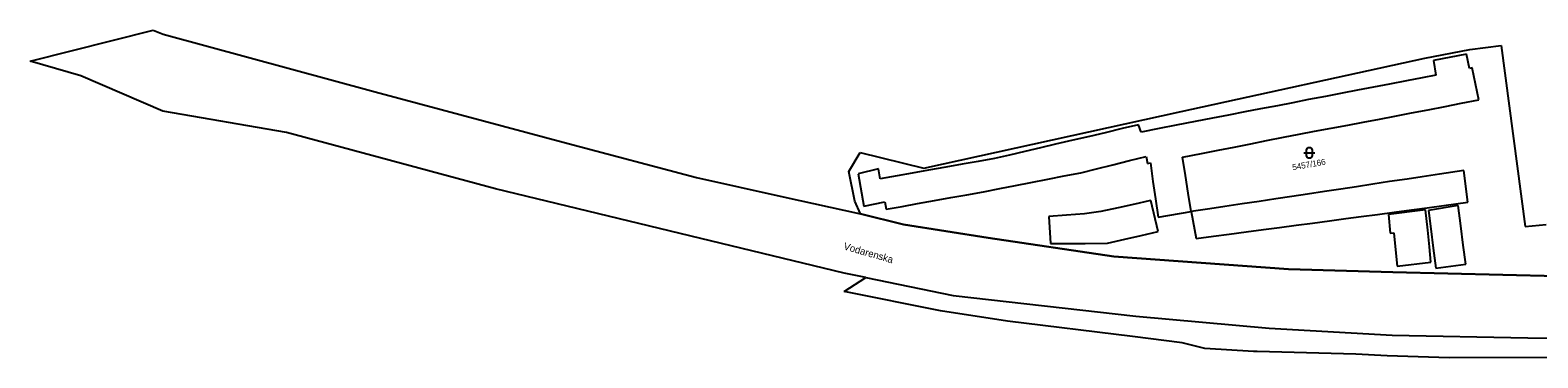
# Model space of a CAD drawing. Extents: x -263587 to -261993, y -1238795 to -1236748.
# Drawn here: x -263419.3 to -263144.9, y -1237211.7 to -1237152.2 of the extents above; entities that cross this region are included whole.
import ezdxf

# ---------------------------------------------------------------- set-up
doc = ezdxf.new("R2010")
doc.units = 0
doc.layers.add('Vrstva 1', color=7, linetype='Continuous')

msp = doc.modelspace()

# ---------------------------------------------------------------- linework, layer by layer
at = {"layer": 'Vrstva 1'}
for p, q in [((-263419.3, -1237157.82), (-263396.9, -1237152.22)), ((-263396.9, -1237152.22), (-263395.11, -1237152.94)), ((-263395.11, -1237152.94), (-263356.52, -1237163.41)), ((-263209.81, -1237167.01), (-263165.46, -1237157.29)), ((-263165.46, -1237157.29), (-263157.3, -1237155.7)), ((-263157.88, -1237156.57), (-263163.93, -1237157.72)), ((-263157.36, -1237159.18), (-263157.88, -1237156.57)), ((-263157.3, -1237155.7), (-263151.62, -1237154.97)), ((-263151.62, -1237154.97), (-263147.21, -1237187.88)), ((-263410.1, -1237160.53), (-263419.3, -1237157.82)), ((-263163.93, -1237157.72), (-263163.46, -1237160.36)), ((-263156.88, -1237159.08), (-263157.36, -1237159.18)), ((-263155.66, -1237164.86), (-263156.88, -1237159.08)), ((-263395.18, -1237166.93), (-263410.1, -1237160.53)), ((-263174.84, -1237162.55), (-263177.76, -1237163.12)), ((-263171.91, -1237161.99), (-263174.84, -1237162.55)), ((-263168.84, -1237161.39), (-263171.91, -1237161.99)), ((-263165.99, -1237160.85), (-263168.84, -1237161.39)), ((-263163.46, -1237160.36), (-263165.99, -1237160.85)), ((-263356.52, -1237163.41), (-263321.37, -1237172.78)), ((-263189.51, -1237165.39), (-263192.3, -1237165.93)), ((-263186.64, -1237164.83), (-263189.51, -1237165.39)), ((-263183.54, -1237164.24), (-263186.64, -1237164.83)), ((-263180.54, -1237163.66), (-263183.54, -1237164.24)), ((-263177.76, -1237163.12), (-263180.54, -1237163.66)), ((-263161.8, -1237166.1), (-263158.89, -1237165.5)), ((-263158.89, -1237165.5), (-263155.66, -1237164.86)), ((-263372.65, -1237170.79), (-263395.18, -1237166.93)), ((-263256.65, -1237177.27), (-263209.81, -1237167.01)), ((-263204.13, -1237168.21), (-263207.3, -1237168.83)), ((-263201.2, -1237167.65), (-263204.13, -1237168.21)), ((-263198.22, -1237167.07), (-263201.2, -1237167.65)), ((-263195.37, -1237166.52), (-263198.22, -1237167.07)), ((-263192.3, -1237165.93), (-263195.37, -1237166.52)), ((-263176.69, -1237168.91), (-263173.73, -1237168.35)), ((-263173.73, -1237168.35), (-263170.95, -1237167.83)), ((-263170.95, -1237167.83), (-263167.9, -1237167.25)), ((-263167.9, -1237167.25), (-263164.89, -1237166.68)), ((-263164.89, -1237166.68), (-263161.8, -1237166.1)), ((-263334.63, -1237181.03), (-263372.65, -1237170.79)), ((-263223.69, -1237170.83), (-263226.52, -1237171.5)), ((-263220.57, -1237170.1), (-263223.69, -1237170.83)), ((-263217.57, -1237169.4), (-263220.57, -1237170.1)), ((-263217.14, -1237170.73), (-263217.57, -1237169.4)), ((-263213.82, -1237170.08), (-263217.14, -1237170.73)), ((-263210.75, -1237169.49), (-263213.82, -1237170.08)), ((-263207.3, -1237168.83), (-263210.75, -1237169.49)), ((-263191.19, -1237171.65), (-263188.37, -1237171.12)), ((-263188.37, -1237171.12), (-263185.54, -1237170.58)), ((-263185.54, -1237170.58), (-263182.53, -1237170.01)), ((-263182.53, -1237170.01), (-263179.52, -1237169.45)), ((-263179.52, -1237169.45), (-263176.69, -1237168.91)), ((-263321.37, -1237172.78), (-263298.02, -1237178.99)), ((-263235.42, -1237173.58), (-263238.3, -1237174.25)), ((-263232.68, -1237172.94), (-263235.42, -1237173.58)), ((-263229.54, -1237172.2), (-263232.68, -1237172.94)), ((-263226.52, -1237171.5), (-263229.54, -1237172.2)), ((-263203.1, -1237174.01), (-263200.19, -1237173.44)), ((-263200.19, -1237173.44), (-263197.17, -1237172.84)), ((-263197.17, -1237172.84), (-263194.28, -1237172.26)), ((-263194.28, -1237172.26), (-263191.19, -1237171.65)), ((-263270.33, -1237177.87), (-263268.27, -1237174.44)), ((-263268.27, -1237174.44), (-263256.65, -1237177.27)), ((-263249.69, -1237176.58), (-263252.67, -1237177.1)), ((-263246.8, -1237176.07), (-263249.69, -1237176.58)), ((-263243.81, -1237175.54), (-263246.8, -1237176.07)), ((-263241.1, -1237174.91), (-263243.81, -1237175.54)), ((-263238.3, -1237174.25), (-263241.1, -1237174.91)), ((-263225.25, -1237177.4), (-263222.29, -1237176.66)), ((-263222.29, -1237176.66), (-263219.24, -1237175.9)), ((-263219.24, -1237175.9), (-263216.21, -1237175.15)), ((-263216.21, -1237175.15), (-263215.94, -1237176.42)), ((-263215.94, -1237176.42), (-263215.44, -1237176.32)), ((-263215.44, -1237176.32), (-263214.96, -1237179.71)), ((-263209.57, -1237175.3), (-263206.16, -1237174.62)), ((-263209.04, -1237178.63), (-263209.57, -1237175.3)), ((-263206.16, -1237174.62), (-263203.1, -1237174.01)), ((-263298.02, -1237178.99), (-263282.26, -1237182.47)), ((-263269.21, -1237183.28), (-263270.33, -1237177.87)), ((-263264.92, -1237177.39), (-263268.64, -1237178.28)), ((-263268.64, -1237178.28), (-263267.56, -1237184.17)), ((-263264.58, -1237179.2), (-263264.92, -1237177.39)), ((-263261.53, -1237178.66), (-263264.58, -1237179.2)), ((-263258.76, -1237178.17), (-263261.53, -1237178.66)), ((-263255.82, -1237177.66), (-263258.76, -1237178.17)), ((-263252.67, -1237177.1), (-263255.82, -1237177.66)), ((-263237.18, -1237179.89), (-263234.07, -1237179.28)), ((-263234.07, -1237179.28), (-263231.1, -1237178.69)), ((-263231.1, -1237178.69), (-263228.08, -1237178.1)), ((-263228.08, -1237178.1), (-263225.25, -1237177.4)), ((-263208.53, -1237181.79), (-263209.04, -1237178.63)), ((-263168.72, -1237179.25), (-263171.9, -1237179.72)), ((-263165.98, -1237178.84), (-263168.72, -1237179.25)), ((-263162.8, -1237178.36), (-263165.98, -1237178.84)), ((-263158.41, -1237177.7), (-263162.8, -1237178.36)), ((-263157.68, -1237183.48), (-263158.41, -1237177.7)), ((-263271.17, -1237196.37), (-263334.63, -1237181.03)), ((-263251.75, -1237182.62), (-263248.86, -1237182.1)), ((-263248.86, -1237182.1), (-263245.83, -1237181.55)), ((-263245.83, -1237181.55), (-263242.81, -1237181)), ((-263242.81, -1237181), (-263239.96, -1237180.44)), ((-263239.96, -1237180.44), (-263237.18, -1237179.89)), ((-263214.96, -1237179.71), (-263214.51, -1237182.84)), ((-263207.99, -1237185.17), (-263208.53, -1237181.79)), ((-263186.81, -1237181.98), (-263189.7, -1237182.41)), ((-263183.76, -1237181.52), (-263186.81, -1237181.98)), ((-263180.77, -1237181.07), (-263183.76, -1237181.52)), ((-263177.95, -1237180.64), (-263180.77, -1237181.07)), ((-263174.94, -1237180.19), (-263177.95, -1237180.64)), ((-263171.9, -1237179.72), (-263174.94, -1237180.19)), ((-263282.26, -1237182.47), (-263268.2, -1237185.59)), ((-263268.2, -1237185.59), (-263269.21, -1237183.28)), ((-263267.56, -1237184.17), (-263263.76, -1237183.37)), ((-263263.76, -1237183.37), (-263263.49, -1237184.74)), ((-263263.49, -1237184.74), (-263260.6, -1237184.22)), ((-263260.6, -1237184.22), (-263257.82, -1237183.71)), ((-263257.82, -1237183.71), (-263254.73, -1237183.16)), ((-263254.73, -1237183.16), (-263251.75, -1237182.62)), ((-263221.31, -1237184.47), (-263224.47, -1237185.16)), ((-263218.26, -1237183.81), (-263221.31, -1237184.47)), ((-263215.66, -1237183.24), (-263218.26, -1237183.81)), ((-263215.33, -1237183.18), (-263215.66, -1237183.24)), ((-263214, -1237188.81), (-263215.33, -1237183.18)), ((-263214.51, -1237182.84), (-263214.04, -1237186.16)), ((-263204.64, -1237184.67), (-263207.99, -1237185.17)), ((-263201.89, -1237184.25), (-263204.64, -1237184.67)), ((-263198.72, -1237183.77), (-263201.89, -1237184.25)), ((-263195.64, -1237183.31), (-263198.72, -1237183.77)), ((-263192.6, -1237182.85), (-263195.64, -1237183.31)), ((-263189.7, -1237182.41), (-263192.6, -1237182.85)), ((-263165.34, -1237184.85), (-263172.07, -1237185.67)), ((-263171.07, -1237185.25), (-263167.92, -1237184.85)), ((-263167.92, -1237184.85), (-263165.08, -1237184.47)), ((-263164.96, -1237188.52), (-263165.34, -1237184.85)), ((-263165.08, -1237184.47), (-263162, -1237184.06)), ((-263159.41, -1237184.08), (-263164.8, -1237184.95)), ((-263162, -1237184.06), (-263157.68, -1237183.48)), ((-263158.94, -1237187.75), (-263159.41, -1237184.08)), ((-263268.2, -1237185.59), (-263260.35, -1237187.48)), ((-263260.35, -1237187.48), (-263268.2, -1237185.59)), ((-263260.35, -1237187.48), (-263244.97, -1237189.96)), ((-263244.97, -1237189.96), (-263260.35, -1237187.48)), ((-263230.71, -1237185.83), (-263233.91, -1237186.04)), ((-263233.91, -1237186.04), (-263233.59, -1237190.99)), ((-263227.4, -1237185.58), (-263230.71, -1237185.83)), ((-263224.47, -1237185.16), (-263227.4, -1237185.58)), ((-263214.04, -1237186.16), (-263207.99, -1237185.17)), ((-263207.99, -1237185.17), (-263207.13, -1237190.08)), ((-263191.91, -1237188.05), (-263188.92, -1237187.65)), ((-263188.92, -1237187.65), (-263185.95, -1237187.25)), ((-263185.95, -1237187.25), (-263182.84, -1237186.84)), ((-263182.84, -1237186.84), (-263179.89, -1237186.45)), ((-263179.89, -1237186.45), (-263177.09, -1237186.07)), ((-263177.09, -1237186.07), (-263174.09, -1237185.67)), ((-263174.09, -1237185.67), (-263171.07, -1237185.25)), ((-263172.07, -1237185.67), (-263171.8, -1237189.08)), ((-263164.8, -1237184.95), (-263164.38, -1237188.3)), ((-263147.21, -1237187.88), (-263143.43, -1237187.48)), ((-263244.97, -1237189.96), (-263222.08, -1237193.35)), ((-263222.08, -1237193.35), (-263244.97, -1237189.96)), ((-263223.24, -1237190.91), (-263220.08, -1237190.19)), ((-263220.08, -1237190.19), (-263217.1, -1237189.51)), ((-263217.1, -1237189.51), (-263214, -1237188.81)), ((-263207.13, -1237190.08), (-263203.94, -1237189.65)), ((-263203.94, -1237189.65), (-263201.08, -1237189.27)), ((-263201.08, -1237189.27), (-263198.03, -1237188.86)), ((-263198.03, -1237188.86), (-263194.87, -1237188.44)), ((-263194.87, -1237188.44), (-263191.91, -1237188.05)), ((-263171.8, -1237189.08), (-263171.15, -1237189.03)), ((-263171.15, -1237189.03), (-263170.82, -1237192.14)), ((-263164.66, -1237191.54), (-263164.96, -1237188.52)), ((-263164.38, -1237188.3), (-263163.94, -1237191.81)), ((-263158.49, -1237191.28), (-263158.94, -1237187.75)), ((-263233.59, -1237190.99), (-263230.52, -1237190.96)), ((-263230.52, -1237190.96), (-263227.3, -1237190.94)), ((-263227.3, -1237190.94), (-263223.24, -1237190.91)), ((-263170.82, -1237192.14), (-263170.51, -1237195.05)), ((-263164.38, -1237194.34), (-263164.66, -1237191.54)), ((-263163.94, -1237191.81), (-263163.48, -1237195.44)), ((-263158.05, -1237194.73), (-263158.49, -1237191.28)), ((-263222.08, -1237193.35), (-263190.29, -1237195.65)), ((-263190.29, -1237195.65), (-263222.08, -1237193.35)), ((-263190.29, -1237195.65), (-263171.33, -1237196.15)), ((-263171.33, -1237196.15), (-263190.29, -1237195.65)), ((-263170.51, -1237195.05), (-263164.38, -1237194.34)), ((-263163.48, -1237195.44), (-263158.05, -1237194.73)), ((-263267.2, -1237197.15), (-263271.17, -1237196.37)), ((-263271.15, -1237199.66), (-263267.2, -1237197.15)), ((-263267.2, -1237197.15), (-263251.32, -1237200.38)), ((-263171.33, -1237196.15), (-263141.26, -1237196.87)), ((-263141.26, -1237196.87), (-263171.33, -1237196.15)), ((-263253.65, -1237203.19), (-263271.15, -1237199.66)), ((-263251.32, -1237200.38), (-263218.06, -1237204.18)), ((-263241.46, -1237205.04), (-263253.65, -1237203.19)), ((-263218.67, -1237207.87), (-263241.46, -1237205.04)), ((-263218.06, -1237204.18), (-263193.82, -1237206.36)), ((-263193.82, -1237206.36), (-263171.44, -1237207.64)), ((-263209.63, -1237209.03), (-263218.67, -1237207.87)), ((-263205.51, -1237210.04), (-263209.63, -1237209.03)), ((-263171.44, -1237207.64), (-263146.77, -1237208.07)), ((-263146.77, -1237208.07), (-263114.8, -1237208.46)), ((-263196.65, -1237210.59), (-263205.51, -1237210.04)), ((-263196.03, -1237210.6), (-263196.65, -1237210.59)), ((-263178.06, -1237211.09), (-263196.03, -1237210.6)), ((-263172.33, -1237211.37), (-263178.06, -1237211.09)), ((-263161.03, -1237211.72), (-263172.33, -1237211.37)), ((-263133.68, -1237211.64), (-263161.03, -1237211.72))]:
    msp.add_line(p, q, dxfattribs=at)
msp.add_lwpolyline([(-263187.01, -1237174), (-263186.91, -1237173.71), (-263186.66, -1237173.53), (-263186.35, -1237173.53), (-263186.1, -1237173.71), (-263186, -1237174), (-263186, -1237175), (-263186.1, -1237175.29), (-263186.35, -1237175.47), (-263186.66, -1237175.47), (-263186.91, -1237175.29), (-263187.01, -1237175)], close=True, dxfattribs=at)
msp.add_lwpolyline([(-263187.51, -1237174.5), (-263186.24, -1237174.5), (-263185.51, -1237174.5)], dxfattribs=at)

# ---------------------------------------------------------------- texts
for s, height, rotation, p in [('5457/166', 1.1, 10.02676, (-263189.508, -1237177.684)), ('Vodarenska', 1.3, 344.00386, (-263271.363, -1237192.012))]:
    msp.add_text(s, height=height, rotation=rotation, dxfattribs=at).set_placement(p)

doc.saveas('drawing.dxf')
